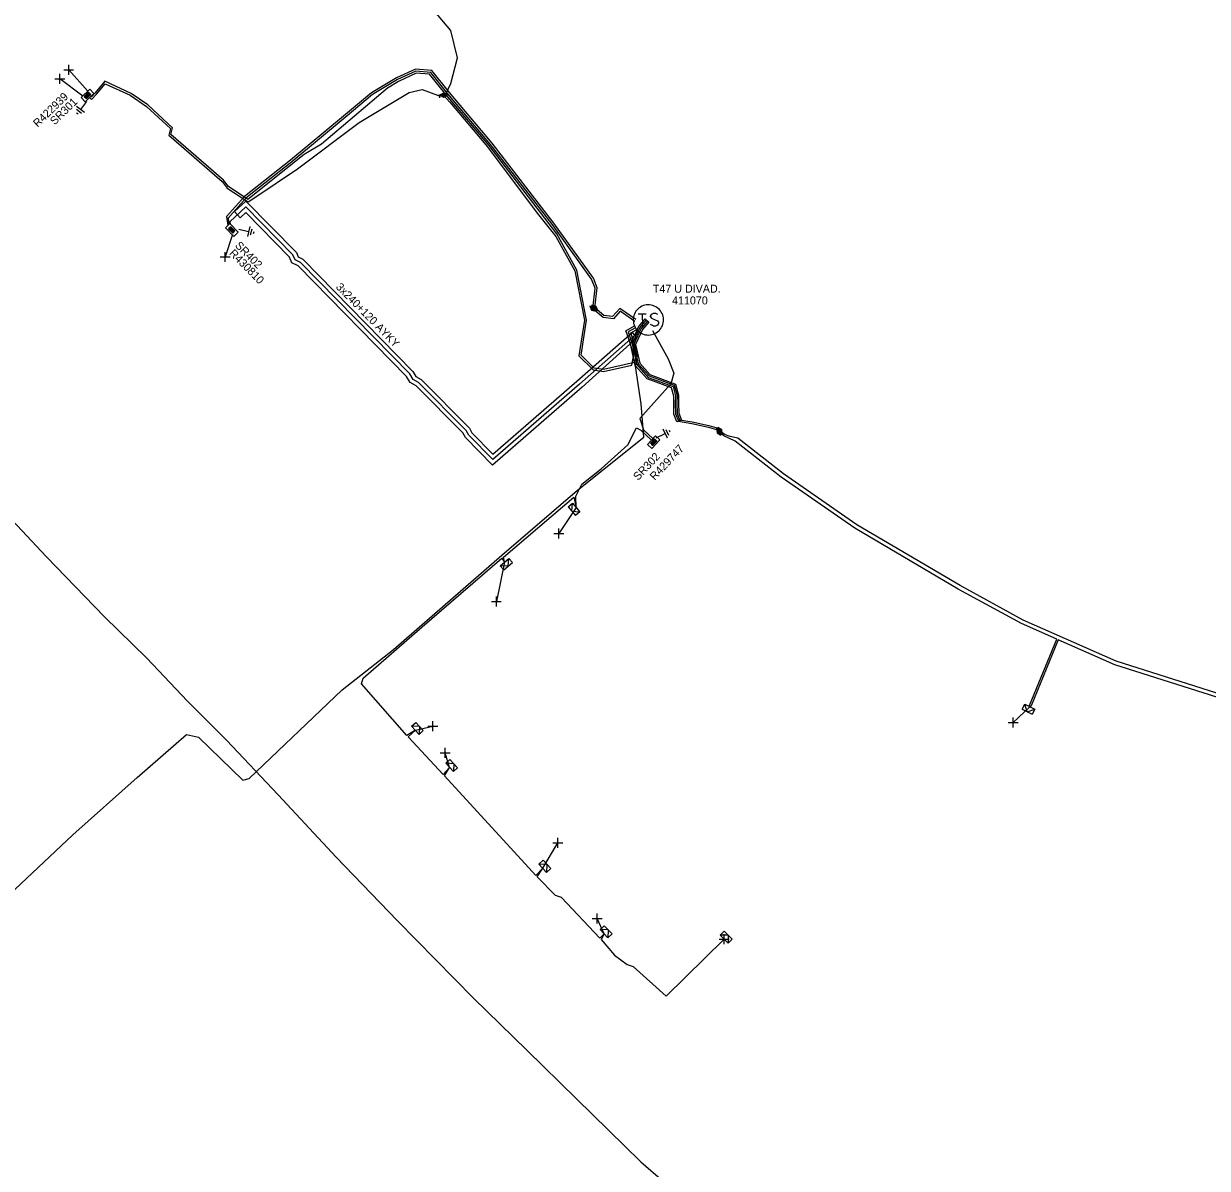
# Model space of a CAD drawing. Extents: x -540466 to -537383, y -1184038 to -1179972.
# Drawn here: x -537709.2 to -537561.4, y -1180852.4 to -1180709.3 of the extents above; entities that cross this region are included whole.
import ezdxf

# ---------------------------------------------------------------- set-up
doc = ezdxf.new("R2010")
doc.units = 0
for name, color, linetype in [('Vrstva 1', 7, 'Continuous'), ('Vrstva 14', 7, 'Continuous'), ('Vrstva 15', 7, 'Continuous'), ('Vrstva 19', 7, 'Continuous'), ('Vrstva 20', 7, 'Continuous'), ('Vrstva 25', 7, 'Continuous'), ('Vrstva 26', 7, 'Continuous'), ('Vrstva 27', 7, 'Continuous'), ('Vrstva 28', 7, 'Continuous'), ('Vrstva 29', 7, 'Continuous'), ('Vrstva 30', 7, 'Continuous'), ('Vrstva 31', 7, 'Continuous'), ('Vrstva 34', 7, 'Continuous'), ('Vrstva 4', 7, 'Continuous'), ('Vrstva 5', 7, 'Continuous'), ('Vrstva 52', 7, 'Continuous'), ('Vrstva 59', 7, 'Continuous'), ('Vrstva 6', 7, 'Continuous'), ('Vrstva 8', 7, 'Continuous'), ('Vrstva 9', 7, 'Continuous')]:
    doc.layers.add(name, color=color, linetype=linetype)

# ---------------------------------------------------------------- blocks, each defined once
blk = doc.blocks.new('NN870')
at = {"layer": 'Vrstva 4'}
for points in [[(0, -0.25), (0.5, 0), (0, 0.25), (-0.5, 0), (0, -0.25)], [(0.37, 0), (0, 0.19), (-0.36, 0), (0, -0.19), (0.37, 0)], [(0.24, 0), (0, 0.12), (-0.25, 0), (0, -0.12), (0.24, 0)], [(0.12, 0), (0, 0.06), (-0.13, 0), (0, -0.06), (0.12, 0)]]:
    blk.add_lwpolyline(points, dxfattribs=at)
blk = doc.blocks.new('NN880')
at = {"layer": 'Vrstva 4'}
for points in [[(0, 0.25), (-0.5, 0)], [(0, 0.18), (-0.37, 0)], [(0, 0.12), (-0.25, 0)], [(0, 0.06), (-0.12, 0)], [(0.5, 0), (0, 0.25)], [(0.38, 0), (0, 0.18)], [(0.25, 0), (0, 0.12)], [(0.13, 0), (0, 0.06)], [(-0.57, -0.13), (-0.44, -0.13)], [(-0.5, 0), (0, -0.25)], [(-0.5, -0.13), (-0.5, -0.33)], [(-0.37, 0), (0, -0.19)], [(-0.25, 0), (0, -0.13)], [(-0.12, 0), (0, -0.06)], [(0, -0.25), (0.5, 0)], [(0, -0.19), (0.38, 0)], [(0, -0.13), (0.25, 0)], [(0, -0.06), (0.13, 0)]]:
    blk.add_lwpolyline(points, dxfattribs=at)
blk = doc.blocks.new('NN800')
at = {"layer": 'Vrstva 1'}
for points in [[(-0.44, 0.44), (0.44, -0.44)], [(-0.44, -0.44), (0.44, 0.44)]]:
    blk.add_lwpolyline(points, dxfattribs=at)
blk = doc.blocks.new('NN620')
at = {"layer": 'Vrstva 8'}
for points in [[(0.75, 0), (-0.75, 0)], [(-0.75, 0), (-0.75, -0.75)], [(0.75, -0.75), (0.75, 0)], [(-0.75, -0.75), (0.75, -0.75)], [(0.37, -0.18), (-0.38, -0.18)], [(-0.38, -0.18), (-0.38, -0.56)], [(-0.38, -0.56), (0.37, -0.56)], [(0.32, -0.23), (-0.33, -0.23)], [(-0.33, -0.23), (-0.33, -0.51)], [(-0.33, -0.51), (0.32, -0.51)], [(0.27, -0.27), (-0.28, -0.27)], [(-0.28, -0.27), (-0.28, -0.46)], [(-0.28, -0.46), (0.27, -0.46)], [(0.23, -0.32), (-0.23, -0.32)], [(-0.23, -0.32), (-0.23, -0.42)], [(-0.23, -0.42), (0.23, -0.42)], [(-0.19, -0.37), (0.19, -0.37)], [(0.23, -0.42), (0.23, -0.32)], [(0.27, -0.46), (0.27, -0.27)], [(0.32, -0.51), (0.32, -0.23)], [(0.37, -0.56), (0.37, -0.18)]]:
    blk.add_lwpolyline(points, dxfattribs=at)
blk = doc.blocks.new('NN630')
at = {"layer": 'Vrstva 9'}
for points in [[(0, -0.7), (-0.7, 0)], [(-0.7, -0.7), (-0.7, 0), (0.7, 0), (0.7, -0.7)], [(-0.7, -0.7), (0.7, -0.7)], [(0, -0.7), (0.7, 0)]]:
    blk.add_lwpolyline(points, dxfattribs=at)
blk = doc.blocks.new('NN810')
at = {"layer": 'Vrstva 14'}
for points in [[(0, -0.64), (0, -1.89)], [(0.63, -1.89), (-0.62, -1.89)], [(0.39, -2.2), (-0.4, -2.2)], [(0, -2.52), (-0.12, -2.52)], [(0.14, -2.52), (0, -2.52)]]:
    blk.add_lwpolyline(points, dxfattribs=at)
blk = doc.blocks.new('NN610')
at = {"layer": 'Vrstva 6'}
for points in [[(1.88, 0), (1.87, 0.2), (1.84, 0.39), (1.79, 0.58), (1.72, 0.77), (1.63, 0.94), (1.52, 1.11), (1.4, 1.26), (1.26, 1.4), (1.1, 1.53), (0.94, 1.63), (0.76, 1.72), (0.58, 1.8), (0.19, 1.88), (0.19, 1.88), (-0.01, 1.89), (-0.21, 1.88), (-0.4, 1.85), (-0.59, 1.8), (-0.78, 1.72), (-0.95, 1.63), (-1.12, 1.53), (-1.27, 1.4), (-1.41, 1.26), (-1.54, 1.11), (-1.64, 0.94), (-1.73, 0.77), (-1.8, 0.58), (-1.86, 0.39), (-1.89, 0.2), (-1.9, 0), (-1.89, -0.2), (-1.86, -0.39), (-1.8, -0.58), (-1.73, -0.77), (-1.64, -0.95), (-1.54, -1.11), (-1.41, -1.27), (-1.27, -1.41), (-1.12, -1.53), (-0.95, -1.64), (-0.78, -1.73), (-0.59, -1.8), (-0.4, -1.85), (-0.21, -1.88), (-0.01, -1.89), (0.19, -1.88), (0.39, -1.85), (0.58, -1.8), (0.76, -1.73), (0.94, -1.64), (1.1, -1.53), (1.26, -1.41), (1.4, -1.27), (1.52, -1.11), (1.63, -0.95), (1.72, -0.77), (1.79, -0.58), (1.84, -0.39), (1.87, -0.2), (1.88, 0)], [(-1.27, 0.78), (-0.26, 0.78)], [(-0.76, 0.78), (-0.76, -0.79)], [(1.19, 0.66), (0.94, 0.78), (0.62, 0.78), (0.37, 0.66), (0.24, 0.47), (0.24, 0.4), (0.37, 0.22), (1.12, -0.16), (1.25, -0.32), (1.25, -0.48), (1.12, -0.67), (0.87, -0.79), (0.62, -0.79), (0.49, -0.73), (0.24, -0.6)]]:
    blk.add_lwpolyline(points, dxfattribs=at)

msp = doc.modelspace()

# ---------------------------------------------------------------- linework, layer by layer
at = {"layer": 'Vrstva 20'}
for points in [[(-537633.23, -1180747.94), (-537632.64, -1180748.61), (-537639.46, -1180754.77), (-537650.67, -1180764.5), (-537654.04, -1180761.05), (-537654.36, -1180760.48), (-537660.2, -1180754.59), (-537660.96, -1180754.18), (-537661.41, -1180753.42), (-537674.95, -1180739.6), (-537675.72, -1180739.24), (-537676.02, -1180738.52), (-537681.5, -1180732.94), (-537682.2, -1180733.6), (-537682.88, -1180732.83), (-537681.48, -1180731.54), (-537675.17, -1180737.96), (-537674.94, -1180738.5), (-537674.36, -1180738.78), (-537660.61, -1180752.8), (-537660.24, -1180753.44), (-537659.6, -1180753.79), (-537653.56, -1180759.88), (-537653.24, -1180760.45), (-537650.61, -1180763.12), (-537640.12, -1180754.01)], [(-537627.07, -1180758.89), (-537627.63, -1180759.1), (-537628, -1180758.14), (-537628.03, -1180756.82), (-537628.02, -1180755.87), (-537628.29, -1180754.83), (-537631.34, -1180753.71), (-537632.84, -1180752.04), (-537633.42, -1180749.37), (-537632.7, -1180747.79), (-537632.45, -1180747.22), (-537631.61, -1180746.24), (-537631.15, -1180746.64), (-537631.93, -1180747.54), (-537632.16, -1180748.03), (-537632.8, -1180749.43), (-537632.28, -1180751.76), (-537631, -1180753.19), (-537627.79, -1180754.37), (-537627.42, -1180755.77), (-537627.43, -1180756.79), (-537627.4, -1180758.02)]]:
    msp.add_lwpolyline(points, close=True, dxfattribs=at)
at = {"layer": 'Vrstva 5'}
for points in [[(-537656.79, -1180718.27), (-537656.53, -1180718.26), (-537655.89, -1180716.82), (-537655.04, -1180713.63), (-537655.89, -1180710.2), (-537658.59, -1180707.01)], [(-537632.76, -1180746.32), (-537634.78, -1180744.94), (-537635.7, -1180745.94), (-537636.76, -1180745.82), (-537637.88, -1180744.86), (-537637.6, -1180742.35), (-537638.07, -1180741.15), (-537643.02, -1180734.27), (-537650.7, -1180724.28), (-537656.04, -1180717.95), (-537658.26, -1180715.19), (-537660.29, -1180715.03), (-537662.65, -1180716.12), (-537665.8, -1180717.98), (-537669.27, -1180720.91), (-537675.89, -1180726.39), (-537681.64, -1180730.96), (-537683.88, -1180733.46), (-537683.74, -1180734.57)], [(-537632.88, -1180747.39), (-537633.72, -1180747.86), (-537632.77, -1180750.69), (-537632.95, -1180751.7), (-537636.81, -1180752.55), (-537637.99, -1180752.37), (-537639.61, -1180750.76), (-537638.91, -1180746.38), (-537640.15, -1180740.14), (-537642.62, -1180735.61), (-537651.09, -1180724.59), (-537656.44, -1180718.25), (-537658.52, -1180715.67), (-537660.2, -1180715.53), (-537662.41, -1180716.56), (-537663.77, -1180717.39), (-537672.03, -1180724.4), (-537674.19, -1180725.68), (-537681.23, -1180731.3), (-537683.64, -1180729.69), (-537684.27, -1180728.9), (-537690.84, -1180723.19), (-537690.63, -1180722.38), (-537693.74, -1180719.5), (-537695.82, -1180718.08), (-537699.1, -1180716.55), (-537700.31, -1180718), (-537700.77, -1180718.47), (-537700.81, -1180718.43)], [(-537632.87, -1180746.58), (-537634.74, -1180745.28), (-537635.56, -1180746.21), (-537636.86, -1180746.06), (-537638.14, -1180744.96), (-537637.86, -1180742.39), (-537638.3, -1180741.27), (-537643.22, -1180734.42), (-537650.9, -1180724.43), (-537656.24, -1180718.1), (-537658.39, -1180715.43), (-537660.24, -1180715.28), (-537662.53, -1180716.34), (-537665.64, -1180718.18), (-537669.09, -1180721.09), (-537675.75, -1180726.6), (-537681.47, -1180731.14), (-537683.7, -1180733.64), (-537683.59, -1180734.43)], [(-537700.98, -1180718.6), (-537700.77, -1180718.82), (-537700.13, -1180718.16), (-537699.04, -1180716.85), (-537695.94, -1180718.3), (-537693.9, -1180719.7), (-537690.91, -1180722.46), (-537691.12, -1180723.27), (-537684.45, -1180729.08), (-537683.8, -1180729.89), (-537681.18, -1180731.6), (-537680.25, -1180730.99), (-537675.01, -1180727.5), (-537667.34, -1180721.71), (-537661.07, -1180717.96), (-537659.46, -1180717.58), (-537657.53, -1180718.29), (-537656.79, -1180718.27)], [(-537656.79, -1180718.27), (-537656, -1180719.17), (-537651.3, -1180724.73), (-537648.46, -1180728.51), (-537644.91, -1180733.23), (-537642.75, -1180735.93), (-537640.39, -1180740.22), (-537639.17, -1180746.38), (-537639.87, -1180750.84), (-537638.11, -1180752.61), (-537636.81, -1180752.81), (-537633.26, -1180752), (-537633.03, -1180750.7), (-537633.85, -1180748.16), (-537634.02, -1180747.73), (-537632.93, -1180747.1)], [(-537632.59, -1180747.81), (-537632.72, -1180748.16), (-537639.79, -1180754.39), (-537650.64, -1180763.81), (-537653.64, -1180760.75), (-537653.96, -1180760.18), (-537659.9, -1180754.19), (-537660.6, -1180753.81), (-537661.01, -1180753.11), (-537674.66, -1180739.19), (-537675.33, -1180738.87), (-537675.59, -1180738.24), (-537681.49, -1180732.24), (-537683.47, -1180734.09), (-537683.43, -1180734.4)], [(-537631.46, -1180746.37), (-537632.28, -1180747.33), (-537632.52, -1180747.87), (-537633.21, -1180749.39), (-537632.65, -1180751.95), (-537631.23, -1180753.54), (-537628.12, -1180754.68), (-537627.82, -1180755.84), (-537627.84, -1180756.78), (-537627.81, -1180758.1), (-537627.45, -1180759.03), (-537625.76, -1180759.3), (-537623.67, -1180759.76), (-537622.58, -1180760.08), (-537622.41, -1180760.33)], [(-537631.3, -1180746.51), (-537632.1, -1180747.43), (-537632.34, -1180747.95), (-537633.01, -1180749.41), (-537632.47, -1180751.85), (-537631.11, -1180753.36), (-537627.96, -1180754.52), (-537627.62, -1180755.8), (-537627.64, -1180756.77), (-537627.61, -1180758.06), (-537627.3, -1180758.85), (-537625.72, -1180759.1), (-537623.63, -1180759.56), (-537622.46, -1180759.9), (-537622.25, -1180760.23)], [(-537752.34, -1180849.54), (-537728.52, -1180824.02), (-537728.49, -1180823.29), (-537727.96, -1180823.2), (-537723.72, -1180827.04), (-537717.13, -1180823.62), (-537713.98, -1180820.88), (-537703.11, -1180810.71), (-537695.04, -1180803.55), (-537688.91, -1180798.18), (-537687.39, -1180798.5), (-537681.84, -1180803.85), (-537681.06, -1180803.65), (-537669.46, -1180792.56), (-537663.03, -1180787.54), (-537649.52, -1180775.76), (-537640.04, -1180767.63), (-537631.75, -1180761.02), (-537632.1, -1180756.84), (-537632.8, -1180752.16), (-537632.51, -1180750.67), (-537633.39, -1180747.96), (-537632.74, -1180747.6)], [(-537630.69, -1180747.68), (-537628.72, -1180751.24), (-537628.02, -1180753.03), (-537628.4, -1180754.35), (-537632.25, -1180758.7), (-537631.8, -1180760.09), (-537630.66, -1180761.18)], [(-537636.73, -1180823.05), (-537637.28, -1180823.6), (-537642.05, -1180818.51), (-537642.82, -1180818.28), (-537645.09, -1180815.94), (-537644.39, -1180814.87), (-537645.27, -1180815.76), (-537656.65, -1180803.33), (-537656.03, -1180802.28), (-537656.83, -1180803.17), (-537661.2, -1180798.46), (-537660.3, -1180797.64), (-537661.36, -1180798.28), (-537667.03, -1180791.81), (-537666.82, -1180791.13), (-537659.47, -1180784.7), (-537649.51, -1180776.13), (-537649.17, -1180776.62), (-537649.31, -1180775.99), (-537640.51, -1180768.5), (-537640.22, -1180769.81), (-537640.28, -1180768.39), (-537639.51, -1180766.88), (-537637.08, -1180764.96), (-537633.76, -1180761.96), (-537632.67, -1180759.83), (-537632.13, -1180760.12), (-537630.83, -1180761.36)], [(-537539.27, -1180800.97), (-537540.33, -1180800.01), (-537540.77, -1180798.09), (-537554.14, -1180795.43), (-537572.94, -1180789.46), (-537579.99, -1180786.34), (-537583.4, -1180794.6), (-537583.56, -1180794.69), (-537583.6, -1180794.52), (-537580.17, -1180786.23), (-537584.61, -1180784.3), (-537592.51, -1180779.99), (-537605.42, -1180772.39), (-537614.61, -1180766.01), (-537620.35, -1180761.52), (-537621.15, -1180761.13), (-537621.78, -1180760.86), (-537622.41, -1180760.33)], [(-537539, -1180801.01), (-537538.98, -1180800.82), (-537539.87, -1180799.75), (-537540.35, -1180797.67), (-537554.02, -1180794.95), (-537572.76, -1180789), (-537584.39, -1180783.86), (-537592.27, -1180779.55), (-537605.16, -1180771.97), (-537614.31, -1180765.61), (-537620.03, -1180761.14), (-537621, -1180760.93), (-537621.67, -1180760.69), (-537622.25, -1180760.23)], [(-537713.12, -1180768.79), (-537706.44, -1180775.91), (-537699.13, -1180783.48), (-537693.85, -1180788.64), (-537688.76, -1180794), (-537683.88, -1180798.88), (-537677.43, -1180805.68), (-537670.18, -1180813.47), (-537662.55, -1180821.43), (-537653.03, -1180831.11), (-537646.39, -1180837.62), (-537640.18, -1180843.7), (-537632.14, -1180851.56), (-537625.93, -1180856.94)]]:
    msp.add_lwpolyline(points, dxfattribs=at)
at = {"layer": 'Vrstva 52'}
msp.add_lwpolyline([(-537636.73, -1180823.05), (-537637.1, -1180823.78), (-537635.43, -1180825.74), (-537633.83, -1180826.9), (-537633.08, -1180827.14), (-537628.96, -1180830.87), (-537621.73, -1180823.72)], dxfattribs=at)
at = {"layer": 'Vrstva 59'}
for points in [[(-537701.86, -1180718.41), (-537704.72, -1180716.25)], [(-537701.23, -1180717.79), (-537703.61, -1180715.12)], [(-537683.14, -1180735.68), (-537684.06, -1180738.5)], [(-537640.22, -1180769.81), (-537642.39, -1180773.06)], [(-537649.17, -1180776.62), (-537650.19, -1180781.56)], [(-537583.56, -1180794.69), (-537585.62, -1180796.66)], [(-537660.3, -1180797.64), (-537658.14, -1180797.12)], [(-537656.03, -1180802.28), (-537656.57, -1180800.45)], [(-537644.39, -1180814.87), (-537642.51, -1180811.7)], [(-537636.73, -1180823.05), (-537637.6, -1180821.15)]]:
    msp.add_lwpolyline(points, dxfattribs=at)

# ---------------------------------------------------------------- block references
at = {"layer": 'Vrstva 15'}
for p, rotation in [((-537701, -1180718.58), -37.20250280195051), ((-537682.97, -1180734.86), 75.84293605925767), ((-537630.81, -1180761.38), 116.60259170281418)]:
    msp.add_blockref('NN810', p, dxfattribs=dict(at, rotation=rotation))
at = {"layer": 'Vrstva 19'}
for name, p, rotation in [('NN880', (-537656.79, -1180718.27), 1.6640749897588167), ('NN870', (-537638.14, -1180744.96), -40.645536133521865), ('NN870', (-537637.88, -1180744.86), -40.66437214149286), ('NN870', (-537622.41, -1180760.33), 121.52541101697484), ('NN870', (-537622.25, -1180760.23), 120.45509796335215)]:
    msp.add_blockref(name, p, dxfattribs=dict(at, rotation=rotation))
at = {"layer": 'Vrstva 25', "rotation": 1.2181833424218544}
msp.add_blockref('NN610', (-537631.19, -1180746.36), dxfattribs=at)
at = {"layer": 'Vrstva 28'}
for p, rotation in [((-537701, -1180718.58), -135.88956381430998), ((-537682.97, -1180734.86), -45.24242780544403), ((-537630.81, -1180761.38), 46.60608053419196)]:
    msp.add_blockref('NN620', p, dxfattribs=dict(at, rotation=rotation))
at = {"layer": 'Vrstva 31'}
for p, rotation in [((-537640.22, -1180769.81), -49.68453604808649), ((-537649.17, -1180776.62), 40.940808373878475), ((-537583.56, -1180794.69), -26.352230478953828), ((-537660.3, -1180797.64), 132.8270638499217), ((-537656.03, -1180802.28), 132.45452500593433), ((-537644.39, -1180814.87), 132.48417493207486), ((-537636.73, -1180823.05), 133.3942971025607), ((-537621.73, -1180823.72), 135.27657505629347)]:
    msp.add_blockref('NN630', p, dxfattribs=dict(at, rotation=rotation))
at = {"layer": 'Vrstva 34'}
for p, rotation in [((-537703.61, -1180715.12), 45), ((-537704.72, -1180716.25), 45), ((-537684.06, -1180738.5), 45), ((-537642.39, -1180773.06), 45), ((-537650.19, -1180781.56), 45), ((-537585.62, -1180796.66), 45), ((-537658.14, -1180797.12), 45), ((-537656.57, -1180800.45), 45), ((-537642.51, -1180811.7), 45), ((-537637.6, -1180821.15), 45), ((-537621.73, -1180823.72), 44.67328330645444)]:
    msp.add_blockref('NN800', p, dxfattribs=dict(at, rotation=rotation))

# ---------------------------------------------------------------- texts
at = {"layer": 'Vrstva 26'}
msp.add_text('411070', height=1, dxfattribs=at).set_placement((-537628.24, -1180744.43))
at = {"layer": 'Vrstva 27'}
msp.add_text('T47 U DIVAD.', height=1, dxfattribs=at).set_placement((-537630.64, -1180742.96))
at = {"layer": 'Vrstva 29'}
for s, rotation, p in [('R422939', 44.11, (-537707.48, -1180722.35)), ('R430810', 314.758, (-537683.63, -1180738.12)), ('R429747', 46.606, (-537630.4, -1180766.47))]:
    msp.add_text(s, height=1, rotation=rotation, dxfattribs=at).set_placement(p)
at = {"layer": 'Vrstva 30'}
for s, rotation, p in [('SR301', 44.11, (-537705.36, -1180722.07)), ('SR402', 314.758, (-537682.91, -1180737.14)), ('SR302', 46.606, (-537632.48, -1180766.49))]:
    msp.add_text(s, height=1, rotation=rotation, dxfattribs=at).set_placement(p)
at = {"layer": 'Vrstva 6'}
msp.add_text('3x240+120 AYKY', height=1, rotation=314.439, dxfattribs=at).set_placement((-537670.31, -1180742.32))

doc.saveas('drawing.dxf')
